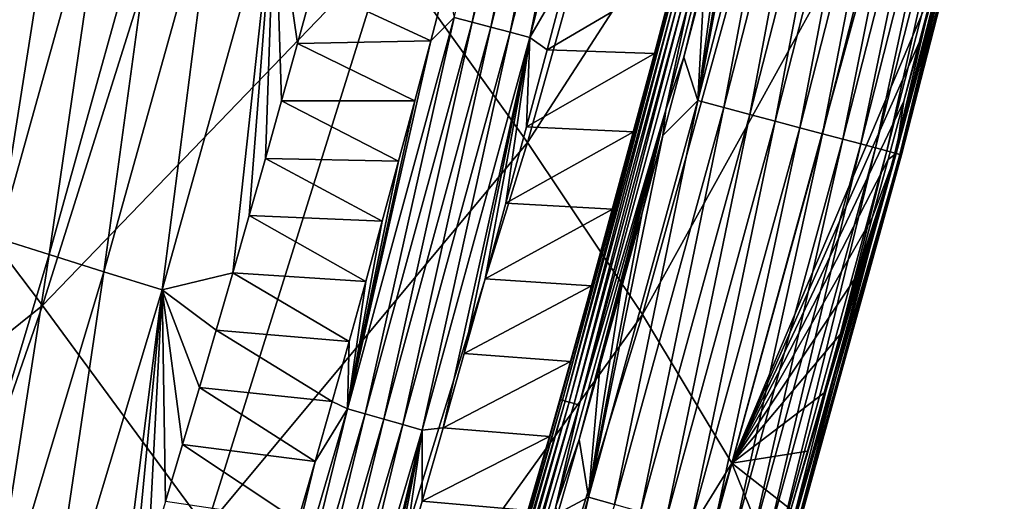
# Model space of a CAD drawing. Header units: millimetres. Extents: x -300 to 300, y -500 to 500.
# Tile 319 of 656: x 256.44 to 275.04, y -335.55 to -326.46. Entities that reach past the tile are written whole.
import ezdxf

# ---------------------------------------------------------------- set-up
doc = ezdxf.new("R2010")
doc.units = ezdxf.units.MM
doc.header["$LTSCALE"] = 81.481481
for name, color, linetype in [('19', 7, 'CONTINUOUS'), ('23', 7, 'CONTINUOUS'), ('26', 7, 'CONTINUOUS'), ('27', 7, 'CONTINUOUS'), ('29', 7, 'CONTINUOUS'), ('30', 7, 'CONTINUOUS'), ('32', 7, 'CONTINUOUS')]:
    doc.layers.add(name, color=color, linetype=linetype)

msp = doc.modelspace()

# ---------------------------------------------------------------- linework, layer by layer
at = {"layer": '19', "color": 7, "linetype": 'CONTINUOUS'}
for points in [[(253.36, -327.215, 32.492), (256.769, -316.426, 32.342), (249.432, -322.151, 36.259), (253.36, -327.215, 32.492)], [(253.36, -327.215, 32.492), (260.3, -320.963, 28.365), (256.769, -316.426, 32.342), (253.36, -327.215, 32.492)], [(266.034, -328.772, 19.72), (269.247, -317.274, 19.625), (263.393, -325.082, 24.16), (266.034, -328.772, 19.72)], [(266.034, -328.772, 19.72), (271.404, -320.473, 14.967), (269.247, -317.274, 19.625), (266.034, -328.772, 19.72)], [(268.206, -332.023, 15.039), (271.404, -320.473, 14.967), (266.034, -328.772, 19.72), (268.206, -332.023, 15.039)], [(268.206, -332.023, 15.039), (273.066, -323.244, 10.064), (271.404, -320.473, 14.967), (268.206, -332.023, 15.039)], [(256.876, -331.853, 28.501), (260.3, -320.963, 28.365), (253.36, -327.215, 32.492), (256.876, -331.853, 28.501)], [(256.876, -331.853, 28.501), (263.393, -325.082, 24.16), (260.3, -320.963, 28.365), (256.876, -331.853, 28.501)], [(269.893, -334.825, 10.11), (273.066, -323.244, 10.064), (268.206, -332.023, 15.039), (269.893, -334.825, 10.11)], [(273.066, -323.244, 10.064), (269.893, -334.825, 10.11), (273.717, -325.784, 6.447), (273.066, -323.244, 10.064)], [(259.964, -336.053, 24.278), (263.393, -325.082, 24.16), (256.876, -331.853, 28.501), (259.964, -336.053, 24.278)], [(259.964, -336.053, 24.278), (266.034, -328.772, 19.72), (263.393, -325.082, 24.16), (259.964, -336.053, 24.278)], [(273.717, -325.784, 6.447), (269.893, -334.825, 10.11), (273.428, -326.887, 6.454), (273.717, -325.784, 6.447)], [(273.428, -326.887, 6.454), (269.893, -334.825, 10.11), (273.137, -327.991, 6.461), (273.428, -326.887, 6.454)], [(249.742, -337.574, 32.646), (256.876, -331.853, 28.501), (253.36, -327.215, 32.492), (249.742, -337.574, 32.646)], [(273.137, -327.991, 6.461), (269.893, -334.825, 10.11), (272.842, -329.093, 6.467), (273.137, -327.991, 6.461)], [(262.608, -339.805, 19.818), (266.034, -328.772, 19.72), (259.964, -336.053, 24.278), (262.608, -339.805, 19.818)], [(262.608, -339.805, 19.818), (268.206, -332.023, 15.039), (266.034, -328.772, 19.72), (262.608, -339.805, 19.818)], [(272.842, -329.093, 6.467), (269.893, -334.825, 10.11), (272.544, -330.196, 6.474), (272.842, -329.093, 6.467)], [(272.544, -330.196, 6.474), (269.893, -334.825, 10.11), (272.243, -331.298, 6.481), (272.544, -330.196, 6.474)], [(272.243, -331.298, 6.481), (269.893, -334.825, 10.11), (271.939, -332.4, 6.488), (272.243, -331.298, 6.481)], [(253.24, -342.302, 28.639), (256.876, -331.853, 28.501), (249.742, -337.574, 32.646), (253.24, -342.302, 28.639)], [(253.24, -342.302, 28.639), (259.964, -336.053, 24.278), (256.876, -331.853, 28.501), (253.24, -342.302, 28.639)], [(264.794, -343.099, 15.113), (268.206, -332.023, 15.039), (262.608, -339.805, 19.818), (264.794, -343.099, 15.113)], [(264.794, -343.099, 15.113), (269.893, -334.825, 10.11), (268.206, -332.023, 15.039), (264.794, -343.099, 15.113)], [(271.939, -332.4, 6.488), (269.893, -334.825, 10.11), (271.632, -333.502, 6.495), (271.939, -332.4, 6.488)], [(271.632, -333.502, 6.495), (269.893, -334.825, 10.11), (271.321, -334.604, 6.502), (271.632, -333.502, 6.495)], [(271.321, -334.604, 6.502), (269.893, -334.825, 10.11), (271.008, -335.705, 6.509), (271.321, -334.604, 6.502)], [(266.505, -345.923, 10.157), (269.893, -334.825, 10.11), (264.794, -343.099, 15.113), (266.505, -345.923, 10.157)], [(269.893, -334.825, 10.11), (266.505, -345.923, 10.157), (270.691, -336.806, 6.516), (269.893, -334.825, 10.11)], [(271.008, -335.705, 6.509), (269.893, -334.825, 10.11), (270.691, -336.806, 6.516), (271.008, -335.705, 6.509)]]:
    msp.add_3dface(points, dxfattribs=at)
at = {"layer": '23', "color": 7, "linetype": 'CONTINUOUS'}
for points in [[(264.204, -326.852, 1.14), (261.988, -325.821, 2.696), (264.503, -325.714, 1.142), (264.204, -326.852, 1.14)], [(261.689, -326.906, 2.699), (261.988, -325.821, 2.696), (264.204, -326.852, 1.14), (261.689, -326.906, 2.699)], [(263.902, -327.989, 1.138), (261.689, -326.906, 2.699), (264.204, -326.852, 1.14), (263.902, -327.989, 1.138)], [(261.388, -327.99, 2.701), (261.689, -326.906, 2.699), (263.902, -327.989, 1.138), (261.388, -327.99, 2.701)], [(261.084, -329.073, 2.704), (261.388, -327.99, 2.701), (263.597, -329.126, 1.136), (261.084, -329.073, 2.704)], [(263.597, -329.126, 1.136), (261.388, -327.99, 2.701), (263.902, -327.989, 1.138), (263.597, -329.126, 1.136)], [(260.777, -330.155, 2.706), (261.084, -329.073, 2.704), (263.289, -330.261, 1.135), (260.777, -330.155, 2.706)], [(263.289, -330.261, 1.135), (261.084, -329.073, 2.704), (263.597, -329.126, 1.136), (263.289, -330.261, 1.135)], [(260.466, -331.237, 2.709), (260.777, -330.155, 2.706), (262.977, -331.396, 1.133), (260.466, -331.237, 2.709)], [(262.977, -331.396, 1.133), (260.777, -330.155, 2.706), (263.289, -330.261, 1.135), (262.977, -331.396, 1.133)], [(260.153, -332.317, 2.712), (260.466, -331.237, 2.709), (262.662, -332.529, 1.131), (260.153, -332.317, 2.712)], [(262.662, -332.529, 1.131), (260.466, -331.237, 2.709), (262.977, -331.396, 1.133), (262.662, -332.529, 1.131)], [(259.837, -333.397, 2.714), (260.153, -332.317, 2.712), (262.344, -333.662, 1.129), (259.837, -333.397, 2.714)], [(262.344, -333.662, 1.129), (260.153, -332.317, 2.712), (262.662, -332.529, 1.131), (262.344, -333.662, 1.129)], [(259.518, -334.475, 2.717), (259.837, -333.397, 2.714), (262.023, -334.794, 1.127), (259.518, -334.475, 2.717)], [(262.023, -334.794, 1.127), (259.837, -333.397, 2.714), (262.344, -333.662, 1.129), (262.023, -334.794, 1.127)], [(259.196, -335.552, 2.719), (259.518, -334.475, 2.717), (261.698, -335.924, 1.125), (259.196, -335.552, 2.719)], [(261.698, -335.924, 1.125), (259.518, -334.475, 2.717), (262.023, -334.794, 1.127), (261.698, -335.924, 1.125)]]:
    msp.add_3dface(points, dxfattribs=at)
at = {"layer": '26', "color": 7, "linetype": 'CONTINUOUS'}
for points in [[(256.378, -322.934, 9.012), (257.27, -322.773, 7.785), (255.162, -330.309, 7.736), (256.378, -322.934, 9.012)], [(257.27, -322.773, 7.785), (256.038, -330.587, 6.575), (255.162, -330.309, 7.736), (257.27, -322.773, 7.785)], [(258.148, -323.033, 6.61), (256.038, -330.587, 6.575), (257.27, -322.773, 7.785), (258.148, -323.033, 6.61)], [(258.148, -323.033, 6.61), (256.997, -330.889, 5.482), (256.038, -330.587, 6.575), (258.148, -323.033, 6.61)], [(259.111, -323.316, 5.503), (256.997, -330.889, 5.482), (258.148, -323.033, 6.61), (259.111, -323.316, 5.503)], [(259.111, -323.316, 5.503), (258.031, -331.213, 4.467), (256.997, -330.889, 5.482), (259.111, -323.316, 5.503)], [(260.151, -323.62, 4.473), (258.031, -331.213, 4.467), (259.111, -323.316, 5.503), (260.151, -323.62, 4.473)], [(260.151, -323.62, 4.473), (259.132, -331.556, 3.537), (258.031, -331.213, 4.467), (260.151, -323.62, 4.473)], [(261.258, -323.942, 3.531), (259.132, -331.556, 3.537), (260.151, -323.62, 4.473), (261.258, -323.942, 3.531)], [(261.258, -323.942, 3.531), (260.466, -331.237, 2.709), (259.132, -331.556, 3.537), (261.258, -323.942, 3.531)], [(260.777, -330.155, 2.706), (260.466, -331.237, 2.709), (261.258, -323.942, 3.531), (260.777, -330.155, 2.706)], [(261.084, -329.073, 2.704), (260.777, -330.155, 2.706), (261.258, -323.942, 3.531), (261.084, -329.073, 2.704)], [(261.388, -327.99, 2.701), (261.084, -329.073, 2.704), (261.258, -323.942, 3.531), (261.388, -327.99, 2.701)], [(261.988, -325.821, 2.696), (261.689, -326.906, 2.699), (261.258, -323.942, 3.531), (261.988, -325.821, 2.696)], [(261.689, -326.906, 2.699), (261.388, -327.99, 2.701), (261.258, -323.942, 3.531), (261.689, -326.906, 2.699)], [(256.997, -330.889, 5.482), (254.744, -338.385, 5.461), (256.038, -330.587, 6.575), (256.997, -330.889, 5.482)], [(256.997, -330.889, 5.482), (255.772, -338.73, 4.46), (254.744, -338.385, 5.461), (256.997, -330.889, 5.482)], [(258.031, -331.213, 4.467), (255.772, -338.73, 4.46), (256.997, -330.889, 5.482), (258.031, -331.213, 4.467)], [(258.031, -331.213, 4.467), (256.864, -339.095, 3.543), (255.772, -338.73, 4.46), (258.031, -331.213, 4.467)], [(259.132, -331.556, 3.537), (256.864, -339.095, 3.543), (258.031, -331.213, 4.467), (259.132, -331.556, 3.537)], [(260.466, -331.237, 2.709), (260.153, -332.317, 2.712), (259.132, -331.556, 3.537), (260.466, -331.237, 2.709)], [(259.132, -331.556, 3.537), (258.212, -338.775, 2.727), (256.864, -339.095, 3.543), (259.132, -331.556, 3.537)], [(258.543, -337.702, 2.724), (258.212, -338.775, 2.727), (259.132, -331.556, 3.537), (258.543, -337.702, 2.724)], [(258.871, -336.627, 2.722), (258.543, -337.702, 2.724), (259.132, -331.556, 3.537), (258.871, -336.627, 2.722)], [(259.196, -335.552, 2.719), (258.871, -336.627, 2.722), (259.132, -331.556, 3.537), (259.196, -335.552, 2.719)], [(260.153, -332.317, 2.712), (259.837, -333.397, 2.714), (259.132, -331.556, 3.537), (260.153, -332.317, 2.712)], [(259.837, -333.397, 2.714), (259.518, -334.475, 2.717), (259.132, -331.556, 3.537), (259.837, -333.397, 2.714)], [(259.518, -334.475, 2.717), (259.196, -335.552, 2.719), (259.132, -331.556, 3.537), (259.518, -334.475, 2.717)]]:
    msp.add_3dface(points, dxfattribs=at)
at = {"layer": '27', "color": 7, "linetype": 'CONTINUOUS'}
for points in [[(269.25, -327.983, 0.106), (270.543, -321.096, 0.031), (271.173, -320.489, 0.105), (269.25, -327.983, 0.106)], [(269.25, -327.983, 0.106), (271.173, -320.489, 0.105), (269.741, -328.114, 0.24), (269.25, -327.983, 0.106)], [(269.741, -328.114, 0.24), (271.173, -320.489, 0.105), (271.664, -320.61, 0.238), (269.741, -328.114, 0.24)], [(269.741, -328.114, 0.24), (271.664, -320.61, 0.238), (270.231, -328.245, 0.435), (269.741, -328.114, 0.24)], [(270.231, -328.245, 0.435), (271.664, -320.61, 0.238), (272.154, -320.732, 0.431), (270.231, -328.245, 0.435)], [(270.231, -328.245, 0.435), (272.154, -320.732, 0.431), (270.712, -328.373, 0.691), (270.231, -328.245, 0.435)], [(270.712, -328.373, 0.691), (272.154, -320.732, 0.431), (272.635, -320.851, 0.685), (270.712, -328.373, 0.691)], [(270.712, -328.373, 0.691), (272.635, -320.851, 0.685), (271.172, -328.495, 1.009), (270.712, -328.373, 0.691)], [(271.172, -328.495, 1.009), (272.635, -320.851, 0.685), (273.095, -320.965, 1), (271.172, -328.495, 1.009)], [(270.154, -322.64, 0.031), (270.543, -321.096, 0.031), (269.25, -327.983, 0.106), (270.154, -322.64, 0.031)], [(271.172, -328.495, 1.009), (273.095, -320.965, 1), (271.6, -328.609, 1.387), (271.172, -328.495, 1.009)], [(271.6, -328.609, 1.387), (273.095, -320.965, 1), (273.524, -321.071, 1.373), (271.6, -328.609, 1.387)], [(271.6, -328.609, 1.387), (273.524, -321.071, 1.373), (271.987, -328.712, 1.817), (271.6, -328.609, 1.387)], [(271.987, -328.712, 1.817), (273.524, -321.071, 1.373), (273.912, -321.168, 1.8), (271.987, -328.712, 1.817)], [(271.987, -328.712, 1.817), (273.912, -321.168, 1.8), (272.324, -328.802, 2.294), (271.987, -328.712, 1.817)], [(272.324, -328.802, 2.294), (273.912, -321.168, 1.8), (274.25, -321.251, 2.271), (272.324, -328.802, 2.294)], [(272.324, -328.802, 2.294), (274.25, -321.251, 2.271), (272.602, -328.876, 2.806), (272.324, -328.802, 2.294)], [(272.602, -328.876, 2.806), (274.25, -321.251, 2.271), (274.531, -321.321, 2.779), (272.602, -328.876, 2.806)], [(272.602, -328.876, 2.806), (274.531, -321.321, 2.779), (272.819, -328.934, 3.342), (272.602, -328.876, 2.806)], [(272.819, -328.934, 3.342), (274.531, -321.321, 2.779), (274.751, -321.376, 3.31), (272.819, -328.934, 3.342)], [(272.819, -328.934, 3.342), (274.751, -321.376, 3.31), (272.972, -328.974, 3.891), (272.819, -328.934, 3.342)], [(272.972, -328.974, 3.891), (274.751, -321.376, 3.31), (274.908, -321.415, 3.855), (272.972, -328.974, 3.891)], [(272.972, -328.974, 3.891), (274.908, -321.415, 3.855), (273.062, -328.998, 4.442), (272.972, -328.974, 3.891)], [(274.947, -321.425, 5.956), (273.137, -327.991, 6.461), (272.995, -328.98, 6.003), (274.947, -321.425, 5.956)], [(274.947, -321.425, 5.956), (272.995, -328.98, 6.003), (275.016, -321.442, 5.46), (274.947, -321.425, 5.956)], [(272.995, -328.98, 6.003), (273.068, -329, 5.505), (275.016, -321.442, 5.46), (272.995, -328.98, 6.003)], [(273.062, -328.998, 4.442), (274.908, -321.415, 3.855), (275.002, -321.438, 4.402), (273.062, -328.998, 4.442)], [(273.062, -328.998, 4.442), (275.002, -321.438, 4.402), (273.093, -329.006, 4.983), (273.062, -328.998, 4.442)], [(273.068, -329, 5.505), (275.036, -321.447, 4.94), (275.016, -321.442, 5.46), (273.068, -329, 5.505)], [(273.093, -329.006, 4.983), (275.036, -321.447, 4.94), (273.068, -329, 5.505), (273.093, -329.006, 4.983)], [(273.093, -329.006, 4.983), (275.002, -321.438, 4.402), (275.036, -321.447, 4.94), (273.093, -329.006, 4.983)], [(273.428, -326.887, 6.454), (273.137, -327.991, 6.461), (274.947, -321.425, 5.956), (273.428, -326.887, 6.454)], [(273.717, -325.784, 6.447), (273.428, -326.887, 6.454), (274.947, -321.425, 5.956), (273.717, -325.784, 6.447)], [(269.765, -324.166, 0.031), (270.154, -322.64, 0.031), (269.25, -327.983, 0.106), (269.765, -324.166, 0.031)], [(269.374, -325.674, 0.031), (269.765, -324.166, 0.031), (269.25, -327.983, 0.106), (269.374, -325.674, 0.031)], [(268.982, -327.166, 0.031), (269.374, -325.674, 0.031), (269.25, -327.983, 0.106), (268.982, -327.166, 0.031)], [(268.589, -328.64, 0.031), (268.982, -327.166, 0.031), (269.25, -327.983, 0.106), (268.589, -328.64, 0.031)], [(267.187, -335.468, 0.107), (268.589, -328.64, 0.031), (269.25, -327.983, 0.106), (267.187, -335.468, 0.107)], [(267.187, -335.468, 0.107), (269.25, -327.983, 0.106), (267.678, -335.609, 0.242), (267.187, -335.468, 0.107)], [(267.678, -335.609, 0.242), (269.25, -327.983, 0.106), (269.741, -328.114, 0.24), (267.678, -335.609, 0.242)], [(267.678, -335.609, 0.242), (269.741, -328.114, 0.24), (268.168, -335.749, 0.439), (267.678, -335.609, 0.242)], [(268.168, -335.749, 0.439), (269.741, -328.114, 0.24), (270.231, -328.245, 0.435), (268.168, -335.749, 0.439)], [(273.137, -327.991, 6.461), (272.842, -329.093, 6.467), (272.995, -328.98, 6.003), (273.137, -327.991, 6.461)], [(268.168, -335.749, 0.439), (270.231, -328.245, 0.435), (268.648, -335.886, 0.698), (268.168, -335.749, 0.439)], [(268.648, -335.886, 0.698), (270.231, -328.245, 0.435), (270.712, -328.373, 0.691), (268.648, -335.886, 0.698)], [(268.648, -335.886, 0.698), (270.712, -328.373, 0.691), (269.108, -336.018, 1.019), (268.648, -335.886, 0.698)], [(269.108, -336.018, 1.019), (270.712, -328.373, 0.691), (271.172, -328.495, 1.009), (269.108, -336.018, 1.019)], [(269.108, -336.018, 1.019), (271.172, -328.495, 1.009), (269.535, -336.14, 1.4), (269.108, -336.018, 1.019)], [(269.535, -336.14, 1.4), (271.172, -328.495, 1.009), (271.6, -328.609, 1.387), (269.535, -336.14, 1.4)], [(268.195, -330.1, 0.031), (268.589, -328.64, 0.031), (267.187, -335.468, 0.107), (268.195, -330.1, 0.031)], [(269.535, -336.14, 1.4), (271.6, -328.609, 1.387), (269.921, -336.251, 1.835), (269.535, -336.14, 1.4)], [(269.921, -336.251, 1.835), (271.6, -328.609, 1.387), (271.987, -328.712, 1.817), (269.921, -336.251, 1.835)], [(269.921, -336.251, 1.835), (271.987, -328.712, 1.817), (270.255, -336.346, 2.316), (269.921, -336.251, 1.835)], [(270.255, -336.346, 2.316), (271.987, -328.712, 1.817), (272.324, -328.802, 2.294), (270.255, -336.346, 2.316)], [(270.255, -336.346, 2.316), (272.324, -328.802, 2.294), (270.531, -336.425, 2.833), (270.255, -336.346, 2.316)], [(270.531, -336.425, 2.833), (272.324, -328.802, 2.294), (272.602, -328.876, 2.806), (270.531, -336.425, 2.833)], [(270.531, -336.425, 2.833), (272.602, -328.876, 2.806), (270.745, -336.486, 3.374), (270.531, -336.425, 2.833)], [(270.745, -336.486, 3.374), (272.602, -328.876, 2.806), (272.819, -328.934, 3.342), (270.745, -336.486, 3.374)], [(270.745, -336.486, 3.374), (272.819, -328.934, 3.342), (270.894, -336.529, 3.928), (270.745, -336.486, 3.374)], [(270.894, -336.529, 3.928), (272.819, -328.934, 3.342), (272.972, -328.974, 3.891), (270.894, -336.529, 3.928)], [(270.894, -336.529, 3.928), (272.972, -328.974, 3.891), (270.98, -336.554, 4.482), (270.894, -336.529, 3.928)], [(272.995, -328.98, 6.003), (271.008, -335.705, 6.509), (270.899, -336.531, 6.049), (272.995, -328.98, 6.003)], [(272.995, -328.98, 6.003), (270.899, -336.531, 6.049), (273.068, -329, 5.505), (272.995, -328.98, 6.003)], [(270.899, -336.531, 6.049), (270.977, -336.553, 5.551), (273.068, -329, 5.505), (270.899, -336.531, 6.049)], [(270.977, -336.553, 5.551), (273.093, -329.006, 4.983), (273.068, -329, 5.505), (270.977, -336.553, 5.551)], [(271.006, -336.561, 5.026), (273.093, -329.006, 4.983), (270.977, -336.553, 5.551), (271.006, -336.561, 5.026)], [(270.98, -336.554, 4.482), (272.972, -328.974, 3.891), (273.062, -328.998, 4.442), (270.98, -336.554, 4.482)], [(270.98, -336.554, 4.482), (273.062, -328.998, 4.442), (271.006, -336.561, 5.026), (270.98, -336.554, 4.482)], [(271.006, -336.561, 5.026), (273.062, -328.998, 4.442), (273.093, -329.006, 4.983), (271.006, -336.561, 5.026)], [(271.321, -334.604, 6.502), (271.008, -335.705, 6.509), (272.995, -328.98, 6.003), (271.321, -334.604, 6.502)], [(271.632, -333.502, 6.495), (271.321, -334.604, 6.502), (272.995, -328.98, 6.003), (271.632, -333.502, 6.495)], [(271.939, -332.4, 6.488), (271.632, -333.502, 6.495), (272.995, -328.98, 6.003), (271.939, -332.4, 6.488)], [(272.243, -331.298, 6.481), (271.939, -332.4, 6.488), (272.995, -328.98, 6.003), (272.243, -331.298, 6.481)], [(272.544, -330.196, 6.474), (272.243, -331.298, 6.481), (272.995, -328.98, 6.003), (272.544, -330.196, 6.474)], [(272.842, -329.093, 6.467), (272.544, -330.196, 6.474), (272.995, -328.98, 6.003), (272.842, -329.093, 6.467)], [(267.799, -331.543, 0.031), (268.195, -330.1, 0.031), (267.187, -335.468, 0.107), (267.799, -331.543, 0.031)], [(267.403, -332.968, 0.031), (267.799, -331.543, 0.031), (267.187, -335.468, 0.107), (267.403, -332.968, 0.031)], [(267.006, -334.38, 0.031), (267.403, -332.968, 0.031), (267.187, -335.468, 0.107), (267.006, -334.38, 0.031)], [(266.606, -335.777, 0.031), (267.006, -334.38, 0.031), (267.187, -335.468, 0.107), (266.606, -335.777, 0.031)], [(264.971, -342.945, 0.108), (266.606, -335.777, 0.031), (267.187, -335.468, 0.107), (264.971, -342.945, 0.108)], [(264.971, -342.945, 0.108), (267.187, -335.468, 0.107), (265.461, -343.096, 0.244), (264.971, -342.945, 0.108)], [(265.461, -343.096, 0.244), (267.187, -335.468, 0.107), (267.678, -335.609, 0.242), (265.461, -343.096, 0.244)]]:
    msp.add_3dface(points, dxfattribs=at)
at = {"layer": '29', "color": 7, "linetype": 'CONTINUOUS'}
for points in [[(266.405, -327.022, 0.5), (266.793, -325.55, 0.5), (268.821, -325.601, 0.5), (266.405, -327.022, 0.5)], [(268.428, -327.094, 0.5), (266.405, -327.022, 0.5), (268.821, -325.601, 0.5), (268.428, -327.094, 0.5)], [(266.015, -328.478, 0.5), (266.405, -327.022, 0.5), (268.428, -327.094, 0.5), (266.015, -328.478, 0.5)], [(268.034, -328.571, 0.5), (266.015, -328.478, 0.5), (268.428, -327.094, 0.5), (268.034, -328.571, 0.5)], [(265.624, -329.92, 0.5), (266.015, -328.478, 0.5), (268.034, -328.571, 0.5), (265.624, -329.92, 0.5)], [(267.639, -330.031, 0.5), (265.624, -329.92, 0.5), (268.034, -328.571, 0.5), (267.639, -330.031, 0.5)], [(265.231, -331.347, 0.5), (265.624, -329.92, 0.5), (267.639, -330.031, 0.5), (265.231, -331.347, 0.5)], [(267.242, -331.477, 0.5), (265.231, -331.347, 0.5), (267.639, -330.031, 0.5), (267.242, -331.477, 0.5)], [(264.837, -332.76, 0.5), (265.231, -331.347, 0.5), (267.242, -331.477, 0.5), (264.837, -332.76, 0.5)], [(266.844, -332.908, 0.5), (264.837, -332.76, 0.5), (267.242, -331.477, 0.5), (266.844, -332.908, 0.5)], [(264.442, -334.159, 0.5), (264.837, -332.76, 0.5), (266.844, -332.908, 0.5), (264.442, -334.159, 0.5)], [(266.445, -334.323, 0.5), (264.442, -334.159, 0.5), (266.844, -332.908, 0.5), (266.445, -334.323, 0.5)], [(264.044, -335.544, 0.5), (264.442, -334.159, 0.5), (266.445, -334.323, 0.5), (264.044, -335.544, 0.5)], [(266.045, -335.721, 0.5), (264.044, -335.544, 0.5), (266.445, -334.323, 0.5), (266.045, -335.721, 0.5)], [(263.646, -336.914, 0.5), (264.044, -335.544, 0.5), (266.045, -335.721, 0.5), (263.646, -336.914, 0.5)]]:
    msp.add_3dface(points, dxfattribs=at)
at = {"layer": '30', "color": 7, "linetype": 'CONTINUOUS'}
for points in [[(268.982, -327.166, 0.031), (268.642, -328.16, 0.028), (270.582, -320.635, 0.028), (268.982, -327.166, 0.031)], [(268.642, -328.16, 0.028), (269.059, -326.192, 0.042), (270.582, -320.635, 0.028), (268.642, -328.16, 0.028)], [(269.374, -325.674, 0.031), (268.982, -327.166, 0.031), (270.582, -320.635, 0.028), (269.374, -325.674, 0.031)], [(268.428, -327.094, 0.5), (268.821, -325.601, 0.5), (268.705, -326.099, 0.404), (268.428, -327.094, 0.5)], [(266.656, -333.631, 0.404), (268.428, -327.094, 0.5), (268.705, -326.099, 0.404), (266.656, -333.631, 0.404)], [(266.656, -333.631, 0.404), (268.705, -326.099, 0.404), (266.691, -333.641, 0.307), (266.656, -333.631, 0.404)], [(266.691, -333.641, 0.307), (268.705, -326.099, 0.404), (268.74, -326.108, 0.307), (266.691, -333.641, 0.307)], [(266.691, -333.641, 0.307), (268.74, -326.108, 0.307), (266.746, -333.656, 0.216), (266.691, -333.641, 0.307)], [(266.746, -333.656, 0.216), (268.74, -326.108, 0.307), (268.796, -326.123, 0.216), (266.746, -333.656, 0.216)], [(266.746, -333.656, 0.216), (268.796, -326.123, 0.216), (266.821, -333.678, 0.138), (266.746, -333.656, 0.216)], [(266.821, -333.678, 0.138), (268.796, -326.123, 0.216), (268.871, -326.143, 0.138), (266.821, -333.678, 0.138)], [(266.821, -333.678, 0.138), (268.871, -326.143, 0.138), (266.911, -333.703, 0.079), (266.821, -333.678, 0.138)], [(266.911, -333.703, 0.079), (268.871, -326.143, 0.138), (268.961, -326.166, 0.079), (266.911, -333.703, 0.079)], [(266.911, -333.703, 0.079), (268.961, -326.166, 0.079), (267.008, -333.73, 0.042), (266.911, -333.703, 0.079)], [(267.008, -333.73, 0.042), (268.961, -326.166, 0.079), (269.059, -326.192, 0.042), (267.008, -333.73, 0.042)], [(267.008, -333.73, 0.042), (269.059, -326.192, 0.042), (268.642, -328.16, 0.028), (267.008, -333.73, 0.042)], [(268.034, -328.571, 0.5), (268.428, -327.094, 0.5), (266.656, -333.631, 0.404), (268.034, -328.571, 0.5)], [(268.982, -327.166, 0.031), (268.589, -328.64, 0.031), (268.642, -328.16, 0.028), (268.982, -327.166, 0.031)], [(267.006, -334.38, 0.031), (266.567, -335.647, 0.028), (268.642, -328.16, 0.028), (267.006, -334.38, 0.031)], [(266.567, -335.647, 0.028), (267.008, -333.73, 0.042), (268.642, -328.16, 0.028), (266.567, -335.647, 0.028)], [(267.403, -332.968, 0.031), (267.006, -334.38, 0.031), (268.642, -328.16, 0.028), (267.403, -332.968, 0.031)], [(267.799, -331.543, 0.031), (267.403, -332.968, 0.031), (268.642, -328.16, 0.028), (267.799, -331.543, 0.031)], [(268.195, -330.1, 0.031), (267.799, -331.543, 0.031), (268.642, -328.16, 0.028), (268.195, -330.1, 0.031)], [(268.589, -328.64, 0.031), (268.195, -330.1, 0.031), (268.642, -328.16, 0.028), (268.589, -328.64, 0.031)], [(267.639, -330.031, 0.5), (268.034, -328.571, 0.5), (266.656, -333.631, 0.404), (267.639, -330.031, 0.5)], [(267.242, -331.477, 0.5), (267.639, -330.031, 0.5), (266.656, -333.631, 0.404), (267.242, -331.477, 0.5)], [(266.844, -332.908, 0.5), (267.242, -331.477, 0.5), (266.656, -333.631, 0.404), (266.844, -332.908, 0.5)], [(266.445, -334.323, 0.5), (266.844, -332.908, 0.5), (266.656, -333.631, 0.404), (266.445, -334.323, 0.5)], [(264.465, -341.121, 0.404), (266.445, -334.323, 0.5), (266.656, -333.631, 0.404), (264.465, -341.121, 0.404)], [(264.465, -341.121, 0.404), (266.656, -333.631, 0.404), (264.499, -341.132, 0.307), (264.465, -341.121, 0.404)], [(264.499, -341.132, 0.307), (266.656, -333.631, 0.404), (266.691, -333.641, 0.307), (264.499, -341.132, 0.307)], [(264.499, -341.132, 0.307), (266.691, -333.641, 0.307), (264.555, -341.149, 0.216), (264.499, -341.132, 0.307)], [(264.555, -341.149, 0.216), (266.691, -333.641, 0.307), (266.746, -333.656, 0.216), (264.555, -341.149, 0.216)], [(264.555, -341.149, 0.216), (266.746, -333.656, 0.216), (264.629, -341.171, 0.138), (264.555, -341.149, 0.216)], [(264.629, -341.171, 0.138), (266.746, -333.656, 0.216), (266.821, -333.678, 0.138), (264.629, -341.171, 0.138)], [(264.629, -341.171, 0.138), (266.821, -333.678, 0.138), (264.718, -341.198, 0.079), (264.629, -341.171, 0.138)], [(264.718, -341.198, 0.079), (266.821, -333.678, 0.138), (266.911, -333.703, 0.079), (264.718, -341.198, 0.079)], [(264.718, -341.198, 0.079), (266.911, -333.703, 0.079), (264.814, -341.227, 0.042), (264.718, -341.198, 0.079)], [(264.814, -341.227, 0.042), (266.911, -333.703, 0.079), (267.008, -333.73, 0.042), (264.814, -341.227, 0.042)], [(264.814, -341.227, 0.042), (267.008, -333.73, 0.042), (266.567, -335.647, 0.028), (264.814, -341.227, 0.042)], [(266.045, -335.721, 0.5), (266.445, -334.323, 0.5), (264.465, -341.121, 0.404), (266.045, -335.721, 0.5)], [(267.006, -334.38, 0.031), (266.606, -335.777, 0.031), (266.567, -335.647, 0.028), (267.006, -334.38, 0.031)]]:
    msp.add_3dface(points, dxfattribs=at)
at = {"layer": '32', "color": 7, "linetype": 'CONTINUOUS'}
for points in [[(264.648, -326.411, 0.956), (266.533, -318.976, 0.965), (264.987, -326.501, 0.794), (264.648, -326.411, 0.956)], [(264.987, -326.501, 0.794), (266.533, -318.976, 0.965), (266.877, -319.061, 0.799), (264.987, -326.501, 0.794)], [(264.987, -326.501, 0.794), (266.877, -319.061, 0.799), (265.342, -326.595, 0.665), (264.987, -326.501, 0.794)], [(265.342, -326.595, 0.665), (266.877, -319.061, 0.799), (267.237, -319.149, 0.668), (265.342, -326.595, 0.665)], [(265.342, -326.595, 0.665), (267.237, -319.149, 0.668), (265.707, -326.692, 0.573), (265.342, -326.595, 0.665)], [(265.707, -326.692, 0.573), (267.237, -319.149, 0.668), (267.607, -319.241, 0.574), (265.707, -326.692, 0.573)], [(265.707, -326.692, 0.573), (267.607, -319.241, 0.574), (266.078, -326.79, 0.518), (265.707, -326.692, 0.573)], [(266.078, -326.79, 0.518), (267.607, -319.241, 0.574), (267.983, -319.333, 0.518), (266.078, -326.79, 0.518)], [(266.793, -325.55, 0.5), (266.078, -326.79, 0.518), (267.983, -319.333, 0.518), (266.793, -325.55, 0.5)], [(266.793, -325.55, 0.5), (266.405, -327.022, 0.5), (266.078, -326.79, 0.518), (266.793, -325.55, 0.5)], [(264.204, -326.852, 1.14), (264.503, -325.714, 1.142), (264.648, -326.411, 0.956), (264.204, -326.852, 1.14)], [(262.632, -333.8, 0.948), (264.204, -326.852, 1.14), (264.648, -326.411, 0.956), (262.632, -333.8, 0.948)], [(262.632, -333.8, 0.948), (264.648, -326.411, 0.956), (262.967, -333.895, 0.788), (262.632, -333.8, 0.948)], [(262.967, -333.895, 0.788), (264.648, -326.411, 0.956), (264.987, -326.501, 0.794), (262.967, -333.895, 0.788)], [(262.967, -333.895, 0.788), (264.987, -326.501, 0.794), (263.317, -333.995, 0.662), (262.967, -333.895, 0.788)], [(263.317, -333.995, 0.662), (264.987, -326.501, 0.794), (265.342, -326.595, 0.665), (263.317, -333.995, 0.662)], [(263.317, -333.995, 0.662), (265.342, -326.595, 0.665), (263.677, -334.098, 0.571), (263.317, -333.995, 0.662)], [(263.677, -334.098, 0.571), (265.342, -326.595, 0.665), (265.707, -326.692, 0.573), (263.677, -334.098, 0.571)], [(263.902, -327.989, 1.138), (264.204, -326.852, 1.14), (262.632, -333.8, 0.948), (263.902, -327.989, 1.138)], [(263.677, -334.098, 0.571), (265.707, -326.692, 0.573), (264.042, -334.202, 0.517), (263.677, -334.098, 0.571)], [(264.042, -334.202, 0.517), (265.707, -326.692, 0.573), (266.078, -326.79, 0.518), (264.042, -334.202, 0.517)], [(264.442, -334.159, 0.5), (264.042, -334.202, 0.517), (266.078, -326.79, 0.518), (264.442, -334.159, 0.5)], [(264.837, -332.76, 0.5), (264.442, -334.159, 0.5), (266.078, -326.79, 0.518), (264.837, -332.76, 0.5)], [(265.231, -331.347, 0.5), (264.837, -332.76, 0.5), (266.078, -326.79, 0.518), (265.231, -331.347, 0.5)], [(265.624, -329.92, 0.5), (265.231, -331.347, 0.5), (266.078, -326.79, 0.518), (265.624, -329.92, 0.5)], [(266.015, -328.478, 0.5), (265.624, -329.92, 0.5), (266.078, -326.79, 0.518), (266.015, -328.478, 0.5)], [(266.405, -327.022, 0.5), (266.015, -328.478, 0.5), (266.078, -326.79, 0.518), (266.405, -327.022, 0.5)], [(263.597, -329.126, 1.136), (263.902, -327.989, 1.138), (262.632, -333.8, 0.948), (263.597, -329.126, 1.136)], [(263.289, -330.261, 1.135), (263.597, -329.126, 1.136), (262.632, -333.8, 0.948), (263.289, -330.261, 1.135)], [(262.977, -331.396, 1.133), (263.289, -330.261, 1.135), (262.632, -333.8, 0.948), (262.977, -331.396, 1.133)], [(262.662, -332.529, 1.131), (262.977, -331.396, 1.133), (262.632, -333.8, 0.948), (262.662, -332.529, 1.131)], [(262.344, -333.662, 1.129), (262.662, -332.529, 1.131), (262.632, -333.8, 0.948), (262.344, -333.662, 1.129)], [(262.023, -334.794, 1.127), (262.344, -333.662, 1.129), (262.632, -333.8, 0.948), (262.023, -334.794, 1.127)], [(260.478, -341.141, 0.939), (262.023, -334.794, 1.127), (262.632, -333.8, 0.948), (260.478, -341.141, 0.939)], [(260.478, -341.141, 0.939), (262.632, -333.8, 0.948), (260.808, -341.242, 0.783), (260.478, -341.141, 0.939)], [(260.808, -341.242, 0.783), (262.632, -333.8, 0.948), (262.967, -333.895, 0.788), (260.808, -341.242, 0.783)], [(260.808, -341.242, 0.783), (262.967, -333.895, 0.788), (261.153, -341.348, 0.659), (260.808, -341.242, 0.783)], [(261.153, -341.348, 0.659), (262.967, -333.895, 0.788), (263.317, -333.995, 0.662), (261.153, -341.348, 0.659)], [(261.153, -341.348, 0.659), (263.317, -333.995, 0.662), (261.508, -341.457, 0.57), (261.153, -341.348, 0.659)], [(261.508, -341.457, 0.57), (263.317, -333.995, 0.662), (263.677, -334.098, 0.571), (261.508, -341.457, 0.57)], [(261.508, -341.457, 0.57), (263.677, -334.098, 0.571), (261.868, -341.567, 0.517), (261.508, -341.457, 0.57)], [(261.868, -341.567, 0.517), (263.677, -334.098, 0.571), (264.042, -334.202, 0.517), (261.868, -341.567, 0.517)], [(262.453, -340.912, 0.5), (261.868, -341.567, 0.517), (264.042, -334.202, 0.517), (262.453, -340.912, 0.5)], [(262.851, -339.598, 0.5), (262.453, -340.912, 0.5), (264.042, -334.202, 0.517), (262.851, -339.598, 0.5)], [(263.248, -338.265, 0.5), (262.851, -339.598, 0.5), (264.042, -334.202, 0.517), (263.248, -338.265, 0.5)], [(263.646, -336.914, 0.5), (263.248, -338.265, 0.5), (264.042, -334.202, 0.517), (263.646, -336.914, 0.5)], [(264.044, -335.544, 0.5), (263.646, -336.914, 0.5), (264.042, -334.202, 0.517), (264.044, -335.544, 0.5)], [(264.442, -334.159, 0.5), (264.044, -335.544, 0.5), (264.042, -334.202, 0.517), (264.442, -334.159, 0.5)], [(261.698, -335.924, 1.125), (262.023, -334.794, 1.127), (260.478, -341.141, 0.939), (261.698, -335.924, 1.125)]]:
    msp.add_3dface(points, dxfattribs=at)

doc.saveas('drawing.dxf')
